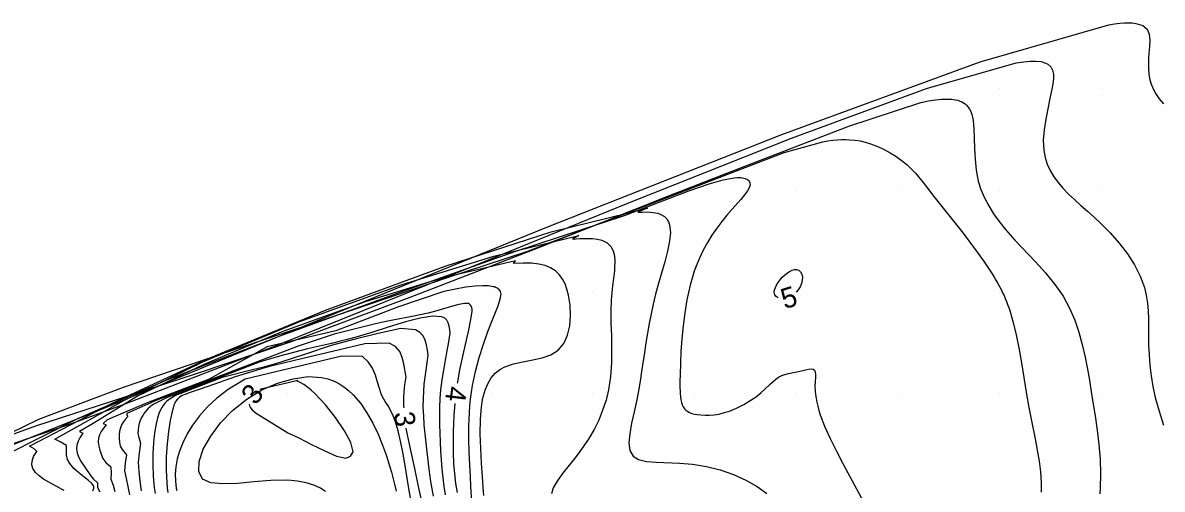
# Model space of a CAD drawing. Extents: x 2602990 to 2605851, y 618069 to 619180.
# Drawn here: x 2603643.9 to 2603756, y 618820.6 to 618866.5 of the extents above; entities that cross this region are included whole.
import ezdxf

# ---------------------------------------------------------------- set-up
doc = ezdxf.new("R2010")
doc.units = 0
for name, color, linetype in [('DTM Contours Major', 7, 'Continuous'), ('DTM Contours Minor', 7, 'Continuous'), ('DTM Contours Minor Text', 7, 'Continuous'), ('Exist DTM QL2 LIDAR Elevation Point', 7, 'Continuous')]:
    doc.layers.add(name, color=color, linetype=linetype)

msp = doc.modelspace()

# ---------------------------------------------------------------- linework, layer by layer
at = {"layer": 'DTM Contours Major'}
msp.add_lwpolyline([(2603688.07, 618819.35), (2603687.99, 618820.86), (2603687.94, 618821.88), (2603687.88, 618823.02), (2603687.83, 618824.24), (2603687.8, 618825.51), (2603687.8, 618826.8), (2603687.82, 618827.47), (2603687.85, 618828.14), (2603687.9, 618828.81), (2603687.96, 618829.48), (2603688.04, 618830.14), (2603688.15, 618830.81), (2603688.44, 618832.2), (2603688.81, 618833.57), (2603689.22, 618834.89), (2603689.65, 618836.11), (2603690.07, 618837.21), (2603690.66, 618838.66), (2603690.74, 618838.88), (2603690.82, 618839.09), (2603690.88, 618839.29), (2603690.92, 618839.47), (2603690.95, 618839.64), (2603690.96, 618839.79), (2603690.94, 618839.93), (2603690.91, 618840.06), (2603690.84, 618840.17), (2603690.75, 618840.27), (2603690.69, 618840.33), (2603690.61, 618840.38), (2603690.52, 618840.42), (2603690.42, 618840.46), (2603690.31, 618840.5), (2603690.19, 618840.53), (2603689.72, 618840.6), (2603689.12, 618840.61), (2603688.38, 618840.57), (2603687.51, 618840.47), (2603686.49, 618840.3), (2603685.32, 618840.06), (2603680.87, 618838.55), (2603674.71, 618836.2), (2603667.96, 618834.61), (2603662.26, 618831.44), (2603656.15, 618829.11), (2603652.23, 618827.44), (2603651.83, 618827.08), (2603652.11, 618826.94), (2603651.85, 618826.61), (2603651.62, 618826.27), (2603651.47, 618825.95), (2603651.38, 618825.63), (2603651.35, 618825.23), (2603651.39, 618824.84), (2603651.49, 618824.44), (2603651.64, 618824.04), (2603651.81, 618823.62), (2603652.08, 618823.22), (2603652.6, 618822.81), (2603652.63, 618822.22), (2603652.6, 618821.58), (2603652.8, 618821), (2603652.99, 618820.39)], dxfattribs=at)
at = {"layer": 'DTM Contours Minor'}
for points in [[(2603637.11, 618822.67), (2603651.49, 618828.43), (2603672.03, 618836.85), (2603695.47, 618846.39), (2603718.57, 618855.51), (2603738.07, 618862.66), (2603750.72, 618866.3), (2603751.29, 618866.38), (2603751.81, 618866.44), (2603752.28, 618866.48), (2603752.69, 618866.49), (2603753.06, 618866.47), (2603753.39, 618866.43), (2603754.07, 618866.21), (2603754.49, 618865.85), (2603754.7, 618865.36), (2603754.76, 618864.79), (2603754.73, 618864.15), (2603754.67, 618863.49), (2603754.63, 618862.98), (2603754.62, 618862.47), (2603754.63, 618861.97), (2603754.67, 618861.48), (2603754.74, 618861), (2603754.87, 618860.54), (2603755.08, 618860), (2603755.35, 618859.49), (2603755.69, 618859), (2603756.09, 618858.53)], [(2603638.26, 618823.49), (2603648.37, 618826.95), (2603653.74, 618828.9), (2603668.94, 618834.76), (2603686.03, 618841.65), (2603703.42, 618848.74), (2603719.53, 618855.15), (2603732.79, 618860.04), (2603741.61, 618862.55), (2603742.37, 618862.66), (2603743.03, 618862.72), (2603743.59, 618862.72), (2603744.06, 618862.67), (2603744.44, 618862.56), (2603744.74, 618862.41), (2603745.02, 618862.16), (2603745.19, 618861.83), (2603745.27, 618861.44), (2603745.28, 618860.99), (2603745.23, 618860.49), (2603745.13, 618859.95), (2603744.94, 618859.03), (2603744.72, 618858.03), (2603744.52, 618857), (2603744.36, 618855.96), (2603744.28, 618854.94), (2603744.32, 618853.96), (2603744.45, 618853.25), (2603744.66, 618852.59), (2603744.95, 618851.95), (2603745.31, 618851.35), (2603745.73, 618850.77), (2603746.21, 618850.21), (2603746.76, 618849.64), (2603747.35, 618849.09), (2603747.98, 618848.53), (2603748.63, 618847.96), (2603749.29, 618847.37), (2603749.95, 618846.75), (2603750.87, 618845.81), (2603751.75, 618844.81), (2603752.55, 618843.76), (2603753.25, 618842.67), (2603753.82, 618841.56), (2603754.23, 618840.44), (2603754.41, 618839.68), (2603754.53, 618838.92), (2603754.59, 618838.15), (2603754.62, 618837.37), (2603754.63, 618835.79), (2603754.64, 618834.81), (2603754.69, 618833.81), (2603754.77, 618832.8), (2603754.89, 618831.76), (2603755.06, 618830.71), (2603755.28, 618829.64), (2603755.66, 618828.27), (2603756.11, 618826.9)], [(2603639.61, 618824.8), (2603645.22, 618826.84), (2603652.57, 618829.25), (2603661.12, 618832.02), (2603670.36, 618835.14), (2603682.02, 618839.5), (2603694.68, 618844.37), (2603707.36, 618849.42), (2603715.19, 618852.48), (2603725.15, 618856.31), (2603732.23, 618858.64), (2603732.99, 618858.8), (2603733.67, 618858.91), (2603734.27, 618858.97), (2603734.8, 618858.99), (2603735.26, 618858.97), (2603735.66, 618858.92), (2603735.88, 618858.86), (2603736.09, 618858.79), (2603736.27, 618858.71), (2603736.44, 618858.62), (2603736.59, 618858.51), (2603736.72, 618858.39), (2603736.89, 618858.2), (2603737.03, 618857.99), (2603737.15, 618857.75), (2603737.24, 618857.48), (2603737.32, 618857.19), (2603737.38, 618856.87), (2603737.46, 618856.05), (2603737.49, 618855.13), (2603737.52, 618854.12), (2603737.57, 618853.06), (2603737.68, 618851.99), (2603737.89, 618850.92), (2603738.15, 618850.09), (2603738.49, 618849.28), (2603738.91, 618848.48), (2603739.39, 618847.7), (2603739.94, 618846.94), (2603740.55, 618846.17), (2603741.49, 618845.12), (2603743.51, 618842.98), (2603744.5, 618841.89), (2603745.43, 618840.75), (2603746.24, 618839.58), (2603746.87, 618838.43), (2603747.38, 618837.25), (2603747.79, 618836.05), (2603748.12, 618834.83), (2603748.39, 618833.61), (2603748.62, 618832.4), (2603748.81, 618831.34), (2603749.07, 618829.75), (2603749.37, 618827.84), (2603749.57, 618826.43), (2603749.74, 618825), (2603749.86, 618823.56), (2603749.91, 618822.12), (2603749.88, 618820.71), (2603749.85, 618820.16)], [(2603639.91, 618824.79), (2603645.49, 618827.49), (2603653.83, 618830.64), (2603663.96, 618834.1), (2603674.91, 618837.75), (2603685.69, 618841.42), (2603693.49, 618843.99), (2603718.8, 618853.72), (2603722.61, 618854.77), (2603723.11, 618854.86), (2603723.58, 618854.93), (2603724.03, 618854.97), (2603724.45, 618855), (2603724.85, 618855), (2603725.22, 618854.99), (2603725.77, 618854.95), (2603726.27, 618854.87), (2603726.75, 618854.75), (2603727.2, 618854.62), (2603727.64, 618854.46), (2603728.06, 618854.28), (2603728.64, 618854.01), (2603729.22, 618853.7), (2603729.78, 618853.36), (2603730.32, 618852.97), (2603730.85, 618852.54), (2603731.37, 618852.05), (2603731.7, 618851.7), (2603732.02, 618851.33), (2603732.35, 618850.93), (2603733.04, 618850.05), (2603733.4, 618849.58), (2603735.35, 618847.12), (2603736.39, 618845.78), (2603737.42, 618844.42), (2603738.39, 618843.08), (2603739.25, 618841.78), (2603739.45, 618841.47), (2603739.63, 618841.16), (2603739.81, 618840.85), (2603739.98, 618840.54), (2603740.13, 618840.24), (2603740.28, 618839.94), (2603740.42, 618839.65), (2603740.54, 618839.36), (2603740.66, 618839.07), (2603740.77, 618838.78), (2603740.88, 618838.48), (2603740.98, 618838.18), (2603741.32, 618837.02), (2603741.61, 618835.79), (2603741.87, 618834.52), (2603742.1, 618833.22), (2603742.64, 618829.97), (2603742.87, 618828.64), (2603743.12, 618827.32), (2603743.47, 618825.56), (2603743.67, 618824.46), (2603743.86, 618823.38), (2603744, 618822.32), (2603744.08, 618821.3), (2603744.08, 618820.33)], [(2603642.31, 618824.01), (2603649.35, 618827.55), (2603658.25, 618831.42), (2603669.24, 618835.68), (2603681.03, 618839.98), (2603692.33, 618843.99), (2603703.1, 618847.52), (2603709.42, 618849.96), (2603711.41, 618850.65), (2603712.81, 618851.03), (2603713.89, 618851.24), (2603714.19, 618851.26), (2603714.33, 618851.27), (2603714.45, 618851.27), (2603714.58, 618851.26), (2603714.69, 618851.25), (2603714.98, 618851.18), (2603715.2, 618851.08), (2603715.35, 618850.94), (2603715.43, 618850.76), (2603715.44, 618850.55), (2603715.38, 618850.31), (2603715.19, 618849.95), (2603714.91, 618849.56), (2603714.54, 618849.12), (2603713.64, 618848.11), (2603713.15, 618847.55), (2603712.66, 618846.94), (2603712.17, 618846.28), (2603711.7, 618845.6), (2603711.26, 618844.87), (2603710.85, 618844.12), (2603710.47, 618843.34), (2603710.2, 618842.7), (2603709.96, 618842.05), (2603709.75, 618841.37), (2603709.55, 618840.68), (2603709.38, 618839.96), (2603709.23, 618839.23), (2603709.02, 618837.96), (2603708.86, 618836.67), (2603708.73, 618835.39), (2603708.65, 618834.14), (2603708.59, 618832.97), (2603708.56, 618831.9), (2603708.55, 618831.2), (2603708.55, 618830.58), (2603708.56, 618830.3), (2603708.57, 618830.03), (2603708.6, 618829.7), (2603708.64, 618829.41), (2603708.69, 618829.15), (2603708.77, 618828.91), (2603708.86, 618828.7), (2603708.99, 618828.52), (2603709.13, 618828.38), (2603709.31, 618828.25), (2603709.5, 618828.15), (2603709.73, 618828.07), (2603709.98, 618828), (2603710.25, 618827.95), (2603710.62, 618827.91), (2603711.02, 618827.89), (2603711.45, 618827.89), (2603711.9, 618827.93), (2603712.37, 618828), (2603712.84, 618828.11), (2603713.51, 618828.33), (2603714.18, 618828.61), (2603714.84, 618828.95), (2603715.46, 618829.32), (2603716.03, 618829.71), (2603716.55, 618830.12), (2603716.88, 618830.41), (2603717.46, 618830.96), (2603717.72, 618831.21), (2603717.98, 618831.43), (2603718.25, 618831.62), (2603718.56, 618831.78), (2603718.88, 618831.9), (2603719.22, 618832), (2603719.55, 618832.07), (2603720.22, 618832.2), (2603720.9, 618832.36), (2603721.2, 618832.42), (2603721.45, 618832.44), (2603721.65, 618832.41), (2603721.79, 618832.32), (2603721.86, 618832.15), (2603721.88, 618831.9), (2603721.87, 618831.58), (2603721.84, 618831.2), (2603721.83, 618830.76), (2603721.85, 618830.26), (2603721.88, 618829.92), (2603721.93, 618829.56), (2603722, 618829.18), (2603722.1, 618828.78), (2603722.21, 618828.36), (2603722.35, 618827.93), (2603722.78, 618826.81), (2603723.32, 618825.61), (2603723.94, 618824.35), (2603724.6, 618823.08), (2603726.6, 618819.36)], [(2603647.98, 618820.48), (2603647.75, 618820.61), (2603647.52, 618820.74), (2603646.48, 618821.3), (2603645.98, 618821.6), (2603645.54, 618821.91), (2603645.18, 618822.26), (2603644.93, 618822.63), (2603644.82, 618822.99), (2603644.84, 618823.38), (2603644.99, 618823.82), (2603645.31, 618824.31), (2603645.03, 618824.59), (2603644.58, 618824.83), (2603652.65, 618829.05), (2603662.24, 618833.51), (2603673.7, 618838.22), (2603685.45, 618842.56), (2603695.89, 618845.94), (2603705.37, 618848.25), (2603704.88, 618848.06), (2603704.41, 618847.85), (2603704.84, 618847.87), (2603705.23, 618847.88), (2603705.59, 618847.87), (2603705.91, 618847.84), (2603706.37, 618847.75), (2603706.74, 618847.61), (2603707.03, 618847.42), (2603707.26, 618847.19), (2603707.42, 618846.92), (2603707.53, 618846.61), (2603707.61, 618845.86), (2603707.53, 618844.99), (2603707.34, 618844.01), (2603707.06, 618842.96), (2603706.41, 618840.73), (2603706.15, 618839.78), (2603705.92, 618838.82), (2603705.71, 618837.87), (2603705.52, 618836.91), (2603705.35, 618835.97), (2603705.19, 618835.02), (2603705.05, 618834.06), (2603704.77, 618832.17), (2603704.63, 618831.23), (2603704.48, 618830.3), (2603704.31, 618829.39), (2603704.05, 618828.22), (2603703.8, 618827.1), (2603703.61, 618826.07), (2603703.53, 618825.17), (2603703.63, 618824.42), (2603703.94, 618823.86), (2603704.49, 618823.52), (2603705.27, 618823.34), (2603706.22, 618823.26), (2603708.52, 618823.18), (2603709.78, 618823.08), (2603711.15, 618822.85), (2603712.5, 618822.5), (2603713.81, 618822.05), (2603715.04, 618821.5), (2603716.15, 618820.88), (2603717.11, 618820.19)], [(2603650.82, 618820.44), (2603650.9, 618820.71), (2603650.92, 618820.81), (2603650.91, 618820.91), (2603650.72, 618821.16), (2603650.38, 618821.46), (2603649.93, 618821.81), (2603649.44, 618822.21), (2603648.96, 618822.65), (2603648.56, 618823.14), (2603648.33, 618823.54), (2603648.21, 618823.98), (2603648.21, 618824.44), (2603648.21, 618824.92), (2603647.59, 618825.26), (2603647.08, 618825.54), (2603653.86, 618829.33), (2603661.64, 618833.15), (2603671.18, 618837.1), (2603681.15, 618840.71), (2603690.24, 618843.52), (2603698.61, 618845.55), (2603697.97, 618845.2), (2603698.71, 618845.26), (2603699.37, 618845.28), (2603699.94, 618845.26), (2603700.44, 618845.19), (2603700.86, 618845.09), (2603701.39, 618844.83), (2603701.76, 618844.48), (2603702, 618844.05), (2603702.12, 618843.55), (2603702.15, 618843.01), (2603702.13, 618842.44), (2603702.1, 618842.09), (2603702.01, 618841.38), (2603701.92, 618840.63), (2603701.88, 618840.25), (2603701.84, 618839.91), (2603701.82, 618839.57), (2603701.79, 618839.22), (2603701.78, 618838.86), (2603701.77, 618838.49), (2603701.76, 618838.11), (2603701.77, 618836.93), (2603701.81, 618835.68), (2603701.83, 618834.37), (2603701.81, 618833.03), (2603701.72, 618831.7), (2603701.52, 618830.38), (2603701.28, 618829.36), (2603700.95, 618828.37), (2603700.56, 618827.41), (2603700.1, 618826.49), (2603699.59, 618825.61), (2603699.04, 618824.76), (2603698.35, 618823.83), (2603697.01, 618822.14), (2603696.47, 618821.41), (2603696.09, 618820.74), (2603695.91, 618820.16)], [(2603689.28, 618820), (2603689.21, 618820.78), (2603689.12, 618821.87), (2603689.03, 618823.18), (2603688.96, 618824.61), (2603688.92, 618826.07), (2603688.94, 618827.48), (2603688.96, 618827.9), (2603689, 618828.31), (2603689.04, 618828.71), (2603689.09, 618829.09), (2603689.15, 618829.45), (2603689.22, 618829.8), (2603689.42, 618830.46), (2603689.68, 618831.05), (2603690, 618831.57), (2603690.38, 618832.01), (2603690.83, 618832.37), (2603691.34, 618832.66), (2603692.18, 618832.95), (2603693.11, 618833.15), (2603694.07, 618833.33), (2603695.01, 618833.53), (2603695.86, 618833.83), (2603696.59, 618834.28), (2603697.13, 618834.93), (2603697.5, 618835.75), (2603697.71, 618836.69), (2603697.79, 618837.69), (2603697.74, 618838.72), (2603697.58, 618839.71), (2603697.43, 618840.27), (2603697.25, 618840.8), (2603697, 618841.28), (2603696.69, 618841.71), (2603696.31, 618842.08), (2603695.83, 618842.39), (2603695.3, 618842.6), (2603694.68, 618842.75), (2603693.96, 618842.83), (2603693.13, 618842.85), (2603692.19, 618842.8), (2603692.38, 618843.06), (2603685.13, 618841.36), (2603677.61, 618839.05), (2603669.5, 618836.11), (2603661.72, 618832.89), (2603655.2, 618829.76), (2603650.86, 618827.08), (2603649.51, 618826.29), (2603649.82, 618826.12), (2603649.56, 618825.73), (2603649.36, 618825.33), (2603649.25, 618824.95), (2603649.22, 618824.59), (2603649.29, 618824.15), (2603649.45, 618823.72), (2603649.68, 618823.29), (2603649.97, 618822.86), (2603650.59, 618821.96), (2603650.88, 618821.6), (2603651.27, 618821.25), (2603651.29, 618820.78), (2603651.51, 618820.35)], [(2603718.58, 618841.42), (2603718.84, 618841.66), (2603719.09, 618841.86), (2603719.34, 618842.02), (2603719.58, 618842.14), (2603719.8, 618842.21), (2603720, 618842.23), (2603720.23, 618842.16), (2603720.41, 618841.99), (2603720.53, 618841.76), (2603720.59, 618841.47), (2603720.58, 618841.16), (2603720.51, 618840.83), (2603720.38, 618840.52), (2603720.19, 618840.23), (2603719.99, 618840)], [(2603718.2, 618839.44), (2603718.02, 618839.55), (2603717.88, 618839.74), (2603717.83, 618840), (2603717.86, 618840.21), (2603717.94, 618840.44), (2603718.06, 618840.69), (2603718.21, 618840.95), (2603718.39, 618841.19), (2603718.58, 618841.42)], [(2603687.75, 618838.87), (2603687.35, 618838.87), (2603686.82, 618838.78), (2603686.18, 618838.61), (2603684.64, 618838.16), (2603683.78, 618837.93), (2603683.02, 618837.75), (2603682.22, 618837.59), (2603680.48, 618837.26), (2603679.51, 618837.07), (2603678.47, 618836.85), (2603674.56, 618835.87), (2603671.01, 618834.67), (2603657.12, 618829.36), (2603654.17, 618828.07), (2603654.15, 618827.89), (2603654.27, 618827.75), (2603654, 618827.48), (2603653.8, 618827.2), (2603653.64, 618826.93), (2603653.52, 618826.66), (2603653.43, 618826.31), (2603653.39, 618825.96), (2603653.39, 618825.61), (2603653.43, 618825.24), (2603653.49, 618824.85), (2603653.71, 618824.52), (2603654.12, 618823.98), (2603653.99, 618823.18), (2603653.94, 618822.4), (2603654.09, 618821.65), (2603654.25, 618820.87), (2603654.42, 618820.07)], [(2603686.68, 618831.03), (2603686.7, 618831.16), (2603686.94, 618832.5), (2603687.23, 618833.83), (2603687.79, 618836.27), (2603688, 618837.3), (2603688.12, 618838.12), (2603688.11, 618838.31), (2603688.08, 618838.47), (2603688.03, 618838.61), (2603687.96, 618838.72), (2603687.87, 618838.81), (2603687.75, 618838.87)], [(2603685.15, 618837.57), (2603684.24, 618837.64), (2603683.02, 618837.44), (2603681.56, 618837.06), (2603679.95, 618836.57), (2603678.26, 618836.03), (2603676.59, 618835.53), (2603675.81, 618835.32), (2603675.05, 618835.13), (2603674.28, 618834.95), (2603671.93, 618834.41), (2603669.16, 618833.7), (2603667.27, 618833.13), (2603658.06, 618829.61), (2603656.68, 618828.91), (2603656.45, 618828.71), (2603656.24, 618828.51), (2603656.04, 618828.3), (2603655.87, 618828.08), (2603655.72, 618827.87), (2603655.6, 618827.65), (2603655.48, 618827.36), (2603655.38, 618827.06), (2603655.32, 618826.76), (2603655.27, 618826.44), (2603655.24, 618826.1), (2603655.32, 618825.81), (2603655.51, 618825.12), (2603655.36, 618824.19), (2603655.26, 618823.27), (2603655.33, 618822.35), (2603655.44, 618821.41), (2603655.58, 618820.46)], [(2603685.51, 618820.05), (2603685.37, 618820.88), (2603685.26, 618821.74), (2603685.17, 618822.61), (2603685.1, 618823.49), (2603685.04, 618824.38), (2603684.99, 618825.28), (2603684.96, 618826.12), (2603684.94, 618826.97), (2603684.93, 618827.81), (2603684.94, 618828.66), (2603684.98, 618829.52), (2603685.05, 618830.37), (2603685.17, 618831.35), (2603685.33, 618832.33), (2603685.5, 618833.29), (2603685.67, 618834.22), (2603685.83, 618835.11), (2603685.96, 618835.96), (2603685.92, 618836.32), (2603685.86, 618836.66), (2603685.77, 618836.96), (2603685.62, 618837.22), (2603685.42, 618837.43), (2603685.15, 618837.57)], [(2603682.55, 618836.27), (2603681.09, 618836.43), (2603678.87, 618835.91), (2603676.61, 618835.37), (2603674.25, 618834.74), (2603671.74, 618833.89), (2603669.41, 618833.14), (2603668.78, 618832.95), (2603668.19, 618832.78), (2603667.62, 618832.62), (2603666.52, 618832.34), (2603663.52, 618831.58), (2603658.93, 618829.83), (2603658.21, 618829.37), (2603658.07, 618829.24), (2603657.94, 618829.1), (2603657.82, 618828.96), (2603657.71, 618828.81), (2603657.61, 618828.66), (2603657.52, 618828.5), (2603657.41, 618828.29), (2603657.32, 618828.07), (2603657.24, 618827.83), (2603657.17, 618827.59), (2603657.1, 618827.33), (2603657.04, 618827.05), (2603656.89, 618826.16), (2603656.78, 618825.16), (2603656.72, 618824.1), (2603656.7, 618822.99), (2603656.74, 618821.88), (2603656.84, 618820.78), (2603656.93, 618820.17)], [(2603684.32, 618819.93), (2603684.18, 618820.65), (2603684.06, 618821.38), (2603683.96, 618822.1), (2603683.86, 618822.83), (2603683.59, 618825.18), (2603683.49, 618826.06), (2603683.41, 618826.94), (2603683.35, 618827.82), (2603683.31, 618828.69), (2603683.32, 618829.55), (2603683.35, 618830.25), (2603683.41, 618830.94), (2603683.49, 618831.63), (2603683.58, 618832.34), (2603683.79, 618833.79), (2603683.73, 618834.3), (2603683.64, 618834.8), (2603683.5, 618835.27), (2603683.29, 618835.69), (2603682.98, 618836.03), (2603682.55, 618836.27)], [(2603679.95, 618834.97), (2603677.57, 618834.91), (2603671.32, 618833.42), (2603668.05, 618832.64), (2603664.8, 618831.66), (2603662.22, 618830.74), (2603661.09, 618830.36), (2603660.38, 618830.12), (2603659.95, 618829.96), (2603659.61, 618829.81), (2603659.34, 618829.65), (2603659.13, 618829.47), (2603658.96, 618829.25), (2603658.87, 618829.08), (2603658.79, 618828.88), (2603658.7, 618828.59), (2603658.61, 618828.26), (2603658.42, 618827.36), (2603658.25, 618826.27), (2603658.12, 618825.06), (2603658.04, 618823.79), (2603658.03, 618822.49), (2603658.09, 618821.24), (2603658.14, 618820.75), (2603658.2, 618820.28)], [(2603681.42, 618828.61), (2603681.41, 618828.75), (2603681.4, 618829.2), (2603681.41, 618829.65), (2603681.43, 618830.11), (2603681.48, 618830.59), (2603681.54, 618831.1), (2603681.62, 618831.62), (2603681.41, 618832.93), (2603681.25, 618833.57), (2603680.99, 618834.16), (2603680.57, 618834.64), (2603679.95, 618834.97)], [(2603679.18, 618830), (2603679, 618830.51), (2603678.82, 618831.13), (2603678.6, 618831.82), (2603678.31, 618832.51), (2603677.9, 618833.15), (2603677.35, 618833.67), (2603675.31, 618833.69), (2603670.19, 618832.47), (2603665.78, 618831.42), (2603664.11, 618830.41), (2603663.02, 618829.56), (2603662.09, 618828.7), (2603661.29, 618827.81), (2603660.63, 618826.92), (2603660.09, 618826.04), (2603659.66, 618825.16), (2603659.35, 618824.36), (2603659.12, 618823.58), (2603658.98, 618822.82), (2603658.91, 618822.09), (2603658.93, 618821.39), (2603659.02, 618820.71), (2603659.07, 618820.47)], [(2603670, 618821.5), (2603668.33, 618821.46), (2603666.65, 618821.32), (2603665.04, 618821.18), (2603663.6, 618821.12), (2603662.42, 618821.24), (2603661.61, 618821.61), (2603661.23, 618822.34), (2603661.27, 618823.34), (2603661.68, 618824.54), (2603662.41, 618825.83), (2603663.38, 618827.13), (2603664.56, 618828.35), (2603665.96, 618829.46), (2603667.45, 618830.37), (2603668.99, 618831.04), (2603670.52, 618831.48), (2603671.98, 618831.68), (2603673.3, 618831.61), (2603673.92, 618831.47), (2603674.49, 618831.27), (2603675.02, 618831.01), (2603675.51, 618830.69), (2603675.97, 618830.32), (2603676.41, 618829.9), (2603677.13, 618829.06), (2603677.77, 618828.11), (2603678.35, 618827.09), (2603678.87, 618826.02), (2603679.31, 618824.94), (2603679.69, 618823.88), (2603679.87, 618823.33), (2603680.03, 618822.8), (2603680.18, 618822.27), (2603680.32, 618821.75), (2603680.45, 618821.22), (2603680.63, 618820.43)], [(2603676.15, 618823.85), (2603676.42, 618824.3), (2603676.18, 618825.19), (2603675.57, 618826.36), (2603674.69, 618827.66), (2603673.69, 618828.92), (2603672.68, 618830), (2603672.29, 618830.36), (2603671.92, 618830.66), (2603671.56, 618830.91), (2603671.21, 618831.11), (2603670.87, 618831.27), (2603670.97, 618831.3), (2603670.03, 618831.08), (2603667.34, 618830.44), (2603667.25, 618830.41)], [(2603682.05, 618819.77), (2603681.87, 618820.88), (2603681.5, 618823.13), (2603681.3, 618824.24), (2603681.08, 618825.33), (2603680.84, 618826.35), (2603680.58, 618827.25), (2603680.3, 618828), (2603679.86, 618828.81), (2603679.71, 618829.03), (2603679.57, 618829.24), (2603679.43, 618829.46), (2603679.3, 618829.7), (2603679.18, 618830)], [(2603666.18, 618828.98), (2603666.27, 618828.72), (2603666.5, 618828.42), (2603666.87, 618828.1), (2603667.4, 618827.75), (2603668.09, 618827.33), (2603668.95, 618826.81), (2603670, 618826.16), (2603671.07, 618825.65), (2603672.33, 618825.01), (2603673.62, 618824.37), (2603674.79, 618823.87), (2603675.69, 618823.65), (2603676.15, 618823.85)], [(2603686.66, 618820.28), (2603686.51, 618821.18), (2603686.41, 618822.13), (2603686.33, 618823.12), (2603686.29, 618824.15), (2603686.28, 618825.21), (2603686.29, 618826.29), (2603686.32, 618827.07), (2603686.35, 618827.87), (2603686.41, 618828.67), (2603686.44, 618829.05)], [(2603683.11, 618819.69), (2603682.85, 618820.88), (2603682.49, 618822.63), (2603682.36, 618823.22), (2603681.95, 618825.05), (2603681.76, 618825.97), (2603681.64, 618826.62)], [(2603673.68, 618820.37), (2603673.19, 618820.71), (2603672.55, 618821.01), (2603671.8, 618821.24), (2603670.94, 618821.41), (2603670, 618821.5)]]:
    msp.add_lwpolyline(points, dxfattribs=at)
at = {"layer": 'Exist DTM QL2 LIDAR Elevation Point'}
for p, q in [((2603740, 618860), (2603740, 618860)), ((2603750, 618860), (2603750, 618860)), ((2603710, 618850), (2603710, 618850)), ((2603720, 618850), (2603720, 618850)), ((2603730, 618850), (2603730, 618850)), ((2603740, 618850), (2603740, 618850)), ((2603750, 618850), (2603750, 618850)), ((2603690, 618840), (2603690, 618840)), ((2603700, 618840), (2603700, 618840)), ((2603710, 618840), (2603710, 618840)), ((2603720, 618840), (2603720, 618840)), ((2603730, 618840), (2603730, 618840)), ((2603740, 618840), (2603740, 618840)), ((2603750, 618840), (2603750, 618840)), ((2603660, 618830), (2603660, 618830)), ((2603670, 618830), (2603670, 618830)), ((2603680, 618830), (2603680, 618830)), ((2603690, 618830), (2603690, 618830)), ((2603700, 618830), (2603700, 618830)), ((2603710, 618830), (2603710, 618830)), ((2603720, 618830), (2603720, 618830)), ((2603730, 618830), (2603730, 618830)), ((2603740, 618830), (2603740, 618830)), ((2603750, 618830), (2603750, 618830))]:
    msp.add_line(p, q, dxfattribs=at)

# ---------------------------------------------------------------- texts
at = {"layer": 'DTM Contours Minor Text'}
for s, rotation, p in [('5', 17.4788, (2603718.85, 618838.3)), ('3', 53.1709, (2603666.84, 618828.79)), ('4', 263.0638, (2603685.63, 618830.81)), ('3', 276.5475, (2603680.43, 618828.14))]:
    msp.add_text(s, height=2, rotation=rotation, dxfattribs=at).set_placement(p)

doc.saveas('drawing.dxf')
